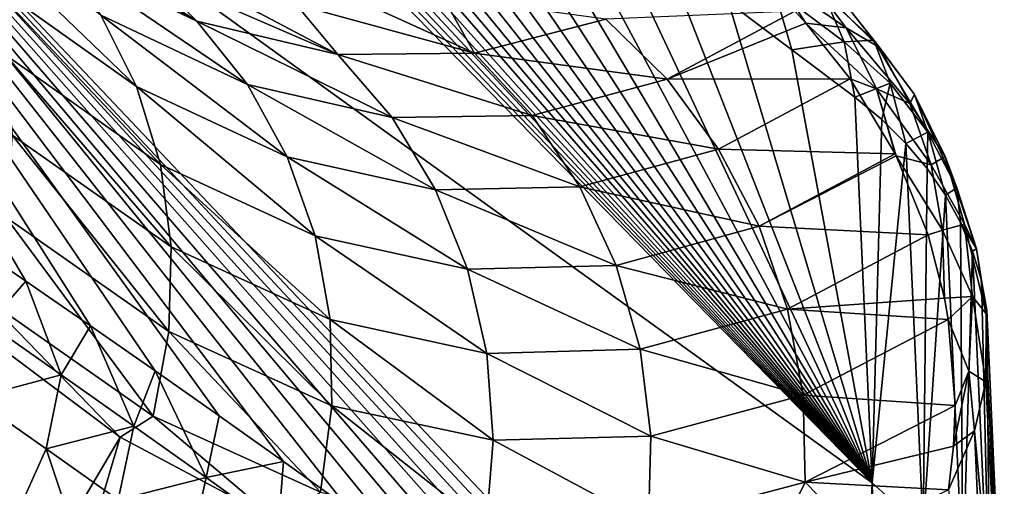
# Model space of a CAD drawing. Header units: metres. Extents: x -82 to 82, y -313 to 40.
# Tile 393 of 405: x 78.04 to 81.75, y -29.21 to -27.45. Entities that reach past the tile are written whole.
import ezdxf

# ---------------------------------------------------------------- set-up
doc = ezdxf.new("R2010")
doc.units = ezdxf.units.M
doc.layers.add('solid_505278_SW0001_CCC', color=7, linetype='CONTINUOUS')

msp = doc.modelspace()

# ---------------------------------------------------------------- linework, layer by layer
at = {"layer": 'solid_505278_SW0001_CCC'}
for points in [[(78.261543, -37.890862, 53.249474), (57.710903, -21.306637, 35.96476), (57.946106, -21.31469, 36.129635)], [(78.261543, -37.890862, 53.249474), (77.98645, -38.5368, 53.156605), (57.710903, -21.306637, 35.96476)], [(78.261543, -37.890862, 53.249474), (57.946106, -21.31469, 36.129635), (58.19183, -21.329311, 36.301529)], [(78.261543, -37.890862, 53.249474), (58.19183, -21.329311, 36.301529), (58.447876, -21.350321, 36.480244)], [(78.261543, -37.890862, 53.249474), (58.447876, -21.350321, 36.480244), (58.714619, -21.378071, 36.666058)], [(78.537277, -37.232582, 53.306927), (58.714619, -21.378071, 36.666058), (58.992783, -21.413254, 36.85957)], [(78.537277, -37.232582, 53.306927), (78.261543, -37.890862, 53.249474), (58.714619, -21.378071, 36.666058)], [(78.537277, -37.232582, 53.306927), (58.992783, -21.413254, 36.85957), (59.282021, -21.455545, 37.060444)], [(78.537277, -37.232582, 53.306927), (59.282021, -21.455545, 37.060444), (59.582996, -21.505589, 37.269222)], [(78.537277, -37.232582, 53.306927), (59.582996, -21.505589, 37.269222), (59.790581, -21.543652, 37.413147)], [(78.537277, -37.232582, 53.306927), (59.790581, -21.543652, 37.413147), (60.003422, -21.585192, 37.560589)], [(78.537277, -37.232582, 53.306927), (60.003422, -21.585192, 37.560589), (60.221684, -21.630383, 37.711693)], [(78.813309, -36.562298, 53.328262), (60.221684, -21.630383, 37.711693), (60.445698, -21.679548, 37.866737)], [(78.813309, -36.562298, 53.328262), (78.537277, -37.232582, 53.306927), (60.221684, -21.630383, 37.711693)], [(78.813309, -36.562298, 53.328262), (60.445698, -21.679548, 37.866737), (60.675762, -21.732988, 38.025986)], [(78.813309, -36.562298, 53.328262), (60.675762, -21.732988, 38.025986), (60.911587, -21.790405, 38.189163)], [(78.813309, -36.562298, 53.328262), (60.911587, -21.790405, 38.189163), (61.153225, -21.851862, 38.356312)], [(78.813309, -36.562298, 53.328262), (61.153225, -21.851862, 38.356312), (61.401035, -21.917738, 38.527748)], [(78.813309, -36.562298, 53.328262), (61.401035, -21.917738, 38.527748), (61.655376, -21.988411, 38.703796)], [(78.813309, -36.562298, 53.328262), (61.655376, -21.988411, 38.703796), (61.91608, -22.063702, 38.884293)], [(79.08931, -35.880192, 53.312687), (61.91608, -22.063702, 38.884293), (62.183014, -22.143469, 39.069107)], [(79.08931, -35.880192, 53.312687), (78.813309, -36.562298, 53.328262), (61.91608, -22.063702, 38.884293)], [(79.08931, -35.880192, 53.312687), (62.183014, -22.143469, 39.069107), (62.456585, -22.228167, 39.258614)], [(79.08931, -35.880192, 53.312687), (62.456585, -22.228167, 39.258614), (62.737198, -22.318245, 39.453182)], [(79.08931, -35.880192, 53.312687), (62.737198, -22.318245, 39.453182), (63.024864, -22.413713, 39.652824)], [(79.08931, -35.880192, 53.312687), (63.024864, -22.413713, 39.652824), (63.319218, -22.514179, 39.857193)], [(79.08931, -35.880192, 53.312687), (63.319218, -22.514179, 39.857193), (63.544655, -22.593121, 40.013836)], [(79.08931, -35.880192, 53.312687), (63.544655, -22.593121, 40.013836), (63.774323, -22.675402, 40.173576)], [(79.364761, -35.186172, 53.259148), (63.774323, -22.675402, 40.173576), (64.00843, -22.761257, 40.336609)], [(79.364761, -35.186172, 53.259148), (79.08931, -35.880192, 53.312687), (63.774323, -22.675402, 40.173576)], [(79.364761, -35.186172, 53.259148), (64.00843, -22.761257, 40.336609), (64.246918, -22.850607, 40.502876)], [(79.364761, -35.186172, 53.259148), (64.246918, -22.850607, 40.502876), (64.489449, -22.943087, 40.672066)], [(79.364761, -35.186172, 53.259148), (64.489449, -22.943087, 40.672066), (64.736259, -23.038969, 40.844402)], [(79.364761, -35.186172, 53.259148), (64.736259, -23.038969, 40.844402), (64.98761, -23.138546, 41.020126)], [(79.364761, -35.186172, 53.259148), (64.98761, -23.138546, 41.020126), (65.243744, -23.242111, 41.19949)], [(79.364761, -35.186172, 53.259148), (65.243744, -23.242111, 41.19949), (65.504898, -23.349932, 41.382706)], [(79.364761, -35.186172, 53.259148), (65.504898, -23.349932, 41.382706), (65.77066, -23.461514, 41.569386)], [(79.364761, -35.186172, 53.259148), (65.77066, -23.461514, 41.569386), (66.040993, -23.576822, 41.759487)], [(79.639175, -34.48069, 53.166695), (66.040993, -23.576822, 41.759487), (66.316193, -23.696224, 41.953312)], [(79.639175, -34.48069, 53.166695), (79.364761, -35.186172, 53.259148), (66.040993, -23.576822, 41.759487)], [(79.639175, -34.48069, 53.166695), (66.316193, -23.696224, 41.953312), (66.596535, -23.820084, 42.15115)], [(79.639175, -34.48069, 53.166695), (66.596535, -23.820084, 42.15115), (66.882324, -23.948763, 42.353294)], [(79.639175, -34.48069, 53.166695), (66.882324, -23.948763, 42.353294), (67.17363, -24.082357, 42.559837)], [(79.639175, -34.48069, 53.166695), (67.17363, -24.082357, 42.559837), (67.46991, -24.220148, 42.77021)], [(79.639175, -34.48069, 53.166695), (67.46991, -24.220148, 42.77021), (67.710663, -24.333618, 42.941433)], [(81.249321, -29.196592, 54.559639), (76.507767, -25.773226, 50.829708), (76.420074, -24.257435, 52.277779)], [(76.643921, -24.416773, 52.437275), (81.249321, -29.196592, 54.559639), (76.420074, -24.257435, 52.277779)], [(79.639175, -34.48069, 53.166695), (67.710663, -24.333618, 42.941433), (67.954926, -24.450224, 43.115459)], [(76.643921, -24.416773, 52.437275), (76.868629, -24.577145, 52.59869), (81.249321, -29.196592, 54.559639)], [(79.639175, -34.48069, 53.166695), (67.954926, -24.450224, 43.115459), (68.20285, -24.570194, 43.292465)], [(79.639175, -34.48069, 53.166695), (68.20285, -24.570194, 43.292465), (68.454613, -24.693766, 43.472633)], [(76.868629, -24.577145, 52.59869), (77.093918, -24.738356, 52.761826), (81.249321, -29.196592, 54.559639)], [(79.639175, -34.48069, 53.166695), (68.454613, -24.693766, 43.472633), (68.710381, -24.821171, 43.656155)], [(77.093918, -24.738356, 52.761826), (77.319489, -24.900213, 52.926491), (81.249321, -29.196592, 54.559639)], [(79.639175, -34.48069, 53.166695), (68.710381, -24.821171, 43.656155), (68.969887, -24.952024, 43.842739)], [(77.319489, -24.900213, 52.926491), (77.565971, -25.077578, 53.107937), (81.249321, -29.196592, 54.559639)], [(79.911949, -33.763943, 53.034187), (68.969887, -24.952024, 43.842739), (69.232903, -25.085995, 44.032139)], [(79.911949, -33.763943, 53.034187), (79.639175, -34.48069, 53.166695), (68.969887, -24.952024, 43.842739)], [(79.911949, -33.763943, 53.034187), (69.232903, -25.085995, 44.032139), (69.499619, -25.223383, 44.224575)], [(77.565971, -25.077578, 53.107937), (77.812088, -25.255217, 53.29071), (81.249321, -29.196592, 54.559639)], [(79.911949, -33.763943, 53.034187), (69.499619, -25.223383, 44.224575), (69.770241, -25.364492, 44.420288)], [(77.812088, -25.255217, 53.29071), (78.05748, -25.432863, 53.474556), (81.249321, -29.196592, 54.559639)], [(79.911949, -33.763943, 53.034187), (69.770241, -25.364492, 44.420288), (70.044968, -25.509624, 44.619499)], [(78.05748, -25.432863, 53.474556), (78.301796, -25.610252, 53.659206), (81.249321, -29.196592, 54.559639)], [(79.911949, -33.763943, 53.034187), (70.044968, -25.509624, 44.619499), (70.323997, -25.659077, 44.822449)], [(78.301796, -25.610252, 53.659206), (78.544693, -25.787128, 53.844402), (81.249321, -29.196592, 54.559639)], [(79.911949, -33.763943, 53.034187), (70.323997, -25.659077, 44.822449), (70.607529, -25.813154, 45.029366)], [(78.061523, -28.436222, 50.715424), (77.816338, -28.268391, 50.522835), (76.507767, -25.773226, 50.829708)], [(78.305527, -28.604807, 50.907734), (78.061523, -28.436222, 50.715424), (76.507767, -25.773226, 50.829708)], [(78.548096, -28.773977, 51.099564), (78.305527, -28.604807, 50.907734), (76.507767, -25.773226, 50.829708)], [(78.790047, -28.944283, 51.29155), (78.548096, -28.773977, 51.099564), (76.507767, -25.773226, 50.829708)], [(79.031601, -29.115885, 51.483883), (78.790047, -28.944283, 51.29155), (76.507767, -25.773226, 50.829708)], [(79.272758, -29.288786, 51.676556), (79.031601, -29.115885, 51.483883), (76.507767, -25.773226, 50.829708)], [(79.513519, -29.462986, 51.869572), (79.272758, -29.288786, 51.676556), (76.507767, -25.773226, 50.829708)], [(79.75386, -29.638491, 52.062927), (79.513519, -29.462986, 51.869572), (76.507767, -25.773226, 50.829708)], [(79.993797, -29.815302, 52.256622), (79.75386, -29.638491, 52.062927), (76.507767, -25.773226, 50.829708)], [(80.233307, -29.993422, 52.450661), (79.993797, -29.815302, 52.256622), (76.507767, -25.773226, 50.829708)], [(80.472389, -30.17285, 52.645031), (80.233307, -29.993422, 52.450661), (76.507767, -25.773226, 50.829708)], [(80.711052, -30.353592, 52.839745), (80.472389, -30.17285, 52.645031), (76.507767, -25.773226, 50.829708)], [(80.949272, -30.535646, 53.034794), (80.711052, -30.353592, 52.839745), (76.507767, -25.773226, 50.829708)], [(81.18705, -30.719019, 53.230183), (80.949272, -30.535646, 53.034794), (76.507767, -25.773226, 50.829708)], [(81.249321, -29.196592, 54.559639), (81.18705, -30.719019, 53.230183), (76.507767, -25.773226, 50.829708)], [(78.544693, -25.787128, 53.844402), (78.786758, -25.963917, 54.03059), (81.249321, -29.196592, 54.559639)], [(79.911949, -33.763943, 53.034187), (70.607529, -25.813154, 45.029366), (70.895271, -25.971369, 45.239914)], [(79.911949, -33.763943, 53.034187), (70.895271, -25.971369, 45.239914), (71.186966, -26.133293, 45.453781)], [(78.786758, -25.963917, 54.03059), (79.028419, -26.140926, 54.218082), (81.249321, -29.196592, 54.559639)], [(79.911949, -33.763943, 53.034187), (71.186966, -26.133293, 45.453781), (71.482811, -26.299307, 45.671238)], [(79.028419, -26.140926, 54.218082), (79.269653, -26.318157, 54.406887), (81.249321, -29.196592, 54.559639)], [(79.911949, -33.763943, 53.034187), (71.482811, -26.299307, 45.671238), (71.732666, -26.441048, 45.855392)], [(79.269653, -26.318157, 54.406887), (79.510475, -26.495609, 54.597), (81.249321, -29.196592, 54.559639)], [(79.911949, -33.763943, 53.034187), (71.732666, -26.441048, 45.855392), (71.98568, -26.586109, 46.042385)], [(79.510475, -26.495609, 54.597), (79.75087, -26.673281, 54.788429), (81.249321, -29.196592, 54.559639)], [(79.911949, -33.763943, 53.034187), (71.98568, -26.586109, 46.042385), (72.241959, -26.734711, 46.23238)], [(79.75087, -26.673281, 54.788429), (79.990829, -26.85117, 54.981178), (81.249321, -29.196592, 54.559639)], [(79.911949, -33.763943, 53.034187), (72.241959, -26.734711, 46.23238), (72.501633, -26.887072, 46.425537)], [(79.990829, -26.85117, 54.981178), (80.230354, -27.029276, 55.175243), (81.249321, -29.196592, 54.559639)], [(79.911949, -33.763943, 53.034187), (72.501633, -26.887072, 46.425537), (72.764801, -27.043377, 46.621994)], [(78.706024, -27.457237, 62.704857), (78.250191, -27.162827, 63.110401), (77.974304, -27.016228, 63.745903)], [(78.165421, -27.198997, 63.953651), (78.706024, -27.457237, 62.704857), (77.974304, -27.016228, 63.745903)], [(80.230354, -27.029276, 55.175243), (80.469437, -27.207598, 55.370628), (81.249321, -29.196592, 54.559639)], [(80.182159, -33.036079, 52.860237), (72.764801, -27.043377, 46.621994), (73.031036, -27.202883, 46.821232)], [(80.182159, -33.036079, 52.860237), (79.911949, -33.763943, 53.034187), (72.764801, -27.043377, 46.621994)], [(78.478981, -27.70369, 64.234917), (78.343475, -27.435226, 64.099487), (77.78701, -27.03742, 65.331757)], [(77.909325, -27.29887, 65.491302), (78.478981, -27.70369, 64.234917), (77.78701, -27.03742, 65.331757)], [(78.706024, -27.457237, 62.704857), (78.526711, -27.275181, 62.45961), (78.250191, -27.162827, 63.110401)], [(80.182159, -33.036079, 52.860237), (73.031036, -27.202883, 46.821232), (73.300255, -27.365414, 47.023125)], [(78.896797, -27.695921, 62.828999), (78.706024, -27.457237, 62.704857), (78.165421, -27.198997, 63.953651)], [(78.343475, -27.435226, 64.099487), (78.896797, -27.695921, 62.828999), (78.165421, -27.198997, 63.953651)], [(80.469437, -27.207598, 55.370628), (80.708069, -27.386135, 55.567337), (81.249321, -29.196592, 54.559639)], [(79.236702, -27.582619, 61.429813), (78.803513, -27.352558, 61.793812), (78.526711, -27.275181, 62.45961)], [(78.706024, -27.457237, 62.704857), (79.236702, -27.582619, 61.429813), (78.526711, -27.275181, 62.45961)], [(81.150581, -27.481964, 57.318729), (80.998116, -27.279081, 57.149261), (80.898621, -27.30735, 57.487869)], [(81.277115, -27.556711, 57.031956), (80.998116, -27.279081, 57.149261), (81.150581, -27.481964, 57.318729)], [(81.277115, -27.556711, 57.031956), (81.130798, -27.370586, 56.87336), (80.998116, -27.279081, 57.149261)], [(78.568245, -27.997086, 64.356262), (78.478981, -27.70369, 64.234917), (77.909325, -27.29887, 65.491302)], [(77.984482, -27.584352, 65.638367), (78.568245, -27.997086, 64.356262), (77.909325, -27.29887, 65.491302)], [(80.957779, -27.420052, 57.604858), (80.998978, -27.464254, 57.611542), (80.898621, -27.30735, 57.487869)], [(81.150581, -27.481964, 57.318729), (80.898621, -27.30735, 57.487869), (80.998978, -27.464254, 57.611542)], [(80.182159, -33.036079, 52.860237), (73.300255, -27.365414, 47.023125), (73.572632, -27.531288, 47.227901)], [(79.236702, -27.582619, 61.429813), (79.080238, -27.394154, 61.113167), (78.803513, -27.352558, 61.793812)], [(79.751747, -27.578312, 60.140003), (79.631462, -27.365898, 59.707096), (79.356384, -27.398928, 60.41748)], [(79.751747, -27.578312, 60.140003), (80.245918, -27.44945, 58.845837), (79.631462, -27.365898, 59.707096)], [(80.880432, -27.336634, 55.978539), (80.946251, -27.564888, 55.765373), (80.708069, -27.386135, 55.567337)], [(80.880432, -27.336634, 55.978539), (81.143997, -27.534876, 56.199955), (80.946251, -27.564888, 55.765373)], [(81.067085, -27.355955, 56.452133), (81.143997, -27.534876, 56.199955), (80.880432, -27.336634, 55.978539)], [(81.255478, -27.52829, 56.624683), (81.143997, -27.534876, 56.199955), (81.067085, -27.355955, 56.452133)], [(81.255478, -27.52829, 56.624683), (81.067085, -27.355955, 56.452133), (81.130798, -27.370586, 56.87336)], [(79.751747, -27.578312, 60.140003), (79.356384, -27.398928, 60.41748), (79.080238, -27.394154, 61.113167)], [(79.236702, -27.582619, 61.429813), (79.751747, -27.578312, 60.140003), (79.080238, -27.394154, 61.113167)], [(80.708069, -27.386135, 55.567337), (80.946251, -27.564888, 55.765373), (81.249321, -29.196592, 54.559639)], [(81.255478, -27.52829, 56.624683), (81.130798, -27.370586, 56.87336), (81.277115, -27.556711, 57.031956)], [(79.046425, -27.967857, 62.940521), (78.896797, -27.695921, 62.828999), (78.343475, -27.435226, 64.099487)], [(78.478981, -27.70369, 64.234917), (79.046425, -27.967857, 62.940521), (78.343475, -27.435226, 64.099487)], [(80.476372, -27.676243, 58.910873), (80.957779, -27.420052, 57.604858), (80.245918, -27.44945, 58.845837)], [(80.476372, -27.676243, 58.910873), (80.998978, -27.464254, 57.611542), (80.957779, -27.420052, 57.604858)], [(79.440659, -27.820385, 61.532978), (79.236702, -27.582619, 61.429813), (78.706024, -27.457237, 62.704857)], [(78.896797, -27.695921, 62.828999), (79.440659, -27.820385, 61.532978), (78.706024, -27.457237, 62.704857)], [(80.476372, -27.676243, 58.910873), (80.245918, -27.44945, 58.845837), (79.751747, -27.578312, 60.140003)], [(80.476372, -27.676243, 58.910873), (81.166557, -27.67391, 57.632248), (80.998978, -27.464254, 57.611542)], [(81.265152, -27.712391, 57.48275), (81.150581, -27.481964, 57.318729), (80.998978, -27.464254, 57.611542)], [(81.166557, -27.67391, 57.632248), (81.265152, -27.712391, 57.48275), (80.998978, -27.464254, 57.611542)], [(81.391251, -27.767242, 57.186405), (81.150581, -27.481964, 57.318729), (81.265152, -27.712391, 57.48275)], [(81.391251, -27.767242, 57.186405), (81.277115, -27.556711, 57.031956), (81.150581, -27.481964, 57.318729)], [(80.182159, -33.036079, 52.860237), (73.572632, -27.531288, 47.227901), (73.848328, -27.700817, 47.435799)], [(81.143997, -27.534876, 56.199955), (81.183975, -27.743855, 55.964733), (80.946251, -27.564888, 55.765373)], [(81.316483, -27.691095, 56.357193), (81.143997, -27.534876, 56.199955), (81.255478, -27.52829, 56.624683)], [(81.316483, -27.691095, 56.357193), (81.183975, -27.743855, 55.964733), (81.143997, -27.534876, 56.199955)], [(81.408905, -27.733608, 56.795761), (81.255478, -27.52829, 56.624683), (81.277115, -27.556711, 57.031956)], [(81.458954, -27.876003, 56.513355), (81.255478, -27.52829, 56.624683), (81.408905, -27.733608, 56.795761)], [(81.458954, -27.876003, 56.513355), (81.316483, -27.691095, 56.357193), (81.255478, -27.52829, 56.624683)], [(78.608849, -28.30744, 64.46022), (78.568245, -27.997086, 64.356262), (77.984482, -27.584352, 65.638367)], [(78.010437, -27.886105, 65.768929), (78.608849, -28.30744, 64.46022), (77.984482, -27.584352, 65.638367)], [(79.969032, -27.81201, 60.223351), (79.751747, -27.578312, 60.140003), (79.236702, -27.582619, 61.429813)], [(79.440659, -27.820385, 61.532978), (79.969032, -27.81201, 60.223351), (79.236702, -27.582619, 61.429813)], [(79.969032, -27.81201, 60.223351), (80.476372, -27.676243, 58.910873), (79.751747, -27.578312, 60.140003)], [(80.946251, -27.564888, 55.765373), (81.183975, -27.743855, 55.964733), (81.249321, -29.196592, 54.559639)], [(81.408905, -27.733608, 56.795761), (81.277115, -27.556711, 57.031956), (81.391251, -27.767242, 57.186405)], [(79.604996, -28.092342, 61.621338), (79.440659, -27.820385, 61.532978), (78.896797, -27.695921, 62.828999)], [(79.046425, -27.967857, 62.940521), (79.604996, -28.092342, 61.621338), (78.896797, -27.695921, 62.828999)], [(80.670578, -27.938816, 58.956837), (80.476372, -27.676243, 58.910873), (79.969032, -27.81201, 60.223351)], [(80.670578, -27.938816, 58.956837), (81.166557, -27.67391, 57.632248), (80.476372, -27.676243, 58.910873)], [(80.670578, -27.938816, 58.956837), (81.335266, -27.957243, 57.637657), (81.166557, -27.67391, 57.632248)], [(81.166557, -27.67391, 57.632248), (81.335266, -27.957243, 57.637657), (81.265152, -27.712391, 57.48275)], [(81.316483, -27.691095, 56.357193), (81.285057, -27.828207, 56.055073), (81.183975, -27.743855, 55.964733)], [(81.316483, -27.691095, 56.357193), (81.375931, -27.917715, 56.151161), (81.285057, -27.828207, 56.055073)], [(81.458954, -27.876003, 56.513355), (81.375931, -27.917715, 56.151161), (81.316483, -27.691095, 56.357193)], [(80.182159, -33.036079, 52.860237), (73.848328, -27.700817, 47.435799), (74.127533, -27.874319, 47.647041)], [(79.150833, -28.265652, 63.036392), (79.046425, -27.967857, 62.940521), (78.478981, -27.70369, 64.234917)], [(78.568245, -27.997086, 64.356262), (79.150833, -28.265652, 63.036392), (78.478981, -27.70369, 64.234917)], [(81.335266, -27.957243, 57.637657), (81.339066, -27.964916, 57.637501), (81.265152, -27.712391, 57.48275)], [(81.470886, -27.997906, 57.333572), (81.265152, -27.712391, 57.48275), (81.339066, -27.964916, 57.637501)], [(81.470886, -27.997906, 57.333572), (81.391251, -27.767242, 57.186405), (81.265152, -27.712391, 57.48275)], [(81.523628, -27.966909, 56.961208), (81.408905, -27.733608, 56.795761), (81.391251, -27.767242, 57.186405)], [(81.568314, -28.085562, 56.665028), (81.408905, -27.733608, 56.795761), (81.523628, -27.966909, 56.961208)], [(81.568314, -28.085562, 56.665028), (81.458954, -27.876003, 56.513355), (81.408905, -27.733608, 56.795761)], [(81.285057, -27.828207, 56.055073), (81.249321, -29.196592, 54.559639), (81.183975, -27.743855, 55.964733)], [(81.523628, -27.966909, 56.961208), (81.391251, -27.767242, 57.186405), (81.470886, -27.997906, 57.333572)], [(80.148331, -28.080744, 60.289738), (79.969032, -27.81201, 60.223351), (79.440659, -27.820385, 61.532978)], [(79.604996, -28.092342, 61.621338), (80.148331, -28.080744, 60.289738), (79.440659, -27.820385, 61.532978)], [(80.148331, -28.080744, 60.289738), (80.670578, -27.938816, 58.956837), (79.969032, -27.81201, 60.223351)], [(81.285057, -27.828207, 56.055073), (81.375931, -27.917715, 56.151161), (81.249321, -29.196592, 54.559639)], [(80.182159, -33.036079, 52.860237), (74.127533, -27.874319, 47.647041), (74.410408, -28.052103, 47.861866)], [(81.458954, -27.876003, 56.513355), (81.456085, -28.012608, 56.251579), (81.375931, -27.917715, 56.151161)], [(81.458954, -27.876003, 56.513355), (81.525017, -28.112309, 56.355713), (81.456085, -28.012608, 56.251579)], [(81.568314, -28.085562, 56.665028), (81.525017, -28.112309, 56.355713), (81.458954, -27.876003, 56.513355)], [(77.986473, -28.195921, 65.879448), (78.599678, -28.626308, 64.543961), (78.010437, -27.886105, 65.768929)], [(78.599678, -28.626308, 64.543961), (78.608849, -28.30744, 64.46022), (78.010437, -27.886105, 65.768929)], [(81.375931, -27.917715, 56.151161), (81.441292, -29.369164, 54.747608), (81.249321, -29.196592, 54.559639)], [(81.375931, -27.917715, 56.151161), (81.456085, -28.012608, 56.251579), (81.441292, -29.369164, 54.747608)], [(80.823257, -28.230032, 58.982475), (80.670578, -27.938816, 58.956837), (80.148331, -28.080744, 60.289738)], [(80.823257, -28.230032, 58.982475), (81.335266, -27.957243, 57.637657), (80.670578, -27.938816, 58.956837)], [(80.823257, -28.230032, 58.982475), (81.339066, -27.964916, 57.637501), (81.335266, -27.957243, 57.637657)], [(79.725243, -28.391094, 61.69249), (79.604996, -28.092342, 61.621338), (79.046425, -27.967857, 62.940521)], [(79.150833, -28.265652, 63.036392), (79.725243, -28.391094, 61.69249), (79.046425, -27.967857, 62.940521)], [(80.823257, -28.230032, 58.982475), (81.459297, -28.262381, 57.621017), (81.339066, -27.964916, 57.637501)], [(81.514404, -28.244017, 57.470463), (81.470886, -27.997906, 57.333572), (81.339066, -27.964916, 57.637501)], [(81.459297, -28.262381, 57.621017), (81.514404, -28.244017, 57.470463), (81.339066, -27.964916, 57.637501)], [(81.596855, -28.222513, 57.116993), (81.523628, -27.966909, 56.961208), (81.470886, -27.997906, 57.333572)], [(81.642159, -28.315187, 56.808891), (81.523628, -27.966909, 56.961208), (81.596855, -28.222513, 57.116993)], [(81.642159, -28.315187, 56.808891), (81.568314, -28.085562, 56.665028), (81.523628, -27.966909, 56.961208)], [(79.207191, -28.581209, 63.113998), (79.150833, -28.265652, 63.036392), (78.568245, -27.997086, 64.356262)], [(78.608849, -28.30744, 64.46022), (79.207191, -28.581209, 63.113998), (78.568245, -27.997086, 64.356262)], [(81.456085, -28.012608, 56.251579), (81.525017, -28.112309, 56.355713), (81.441292, -29.369164, 54.747608)], [(81.596855, -28.222513, 57.116993), (81.470886, -27.997906, 57.333572), (81.514404, -28.244017, 57.470463)], [(80.182159, -33.036079, 52.860237), (74.410408, -28.052103, 47.861866), (74.697136, -28.234488, 48.080505)], [(80.284775, -28.377209, 60.337364), (80.148331, -28.080744, 60.289738), (79.604996, -28.092342, 61.621338)], [(79.725243, -28.391094, 61.69249), (80.284775, -28.377209, 60.337364), (79.604996, -28.092342, 61.621338)], [(80.284775, -28.377209, 60.337364), (80.823257, -28.230032, 58.982475), (80.148331, -28.080744, 60.289738)], [(81.568314, -28.085562, 56.665028), (81.582253, -28.21616, 56.462883), (81.525017, -28.112309, 56.355713)], [(81.642159, -28.315187, 56.808891), (81.582253, -28.21616, 56.462883), (81.568314, -28.085562, 56.665028)], [(81.525017, -28.112309, 56.355713), (81.590202, -29.56023, 54.955658), (81.441292, -29.369164, 54.747608)], [(81.525017, -28.112309, 56.355713), (81.582253, -28.21616, 56.462883), (81.590202, -29.56023, 54.955658)], [(77.913246, -28.505375, 65.966919), (78.540993, -28.945023, 64.605217), (77.986473, -28.195921, 65.879448)], [(78.540993, -28.945023, 64.605217), (78.599678, -28.626308, 64.543961), (77.986473, -28.195921, 65.879448)], [(81.582253, -28.21616, 56.462883), (81.627426, -28.32349, 56.572388), (81.590202, -29.56023, 54.955658)], [(81.642159, -28.315187, 56.808891), (81.627426, -28.32349, 56.572388), (81.582253, -28.21616, 56.462883)], [(80.182159, -33.036079, 52.860237), (74.697136, -28.234488, 48.080505), (74.946098, -28.394712, 48.271118)], [(80.930267, -28.541967, 58.98708), (80.823257, -28.230032, 58.982475), (80.284775, -28.377209, 60.337364)], [(80.930267, -28.541967, 58.98708), (81.459297, -28.262381, 57.621017), (80.823257, -28.230032, 58.982475)], [(81.459297, -28.262381, 57.621017), (81.520912, -28.500607, 57.594345), (81.514404, -28.244017, 57.470463)], [(81.626808, -28.494192, 57.259319), (81.596855, -28.222513, 57.116993), (81.514404, -28.244017, 57.470463)], [(81.626808, -28.494192, 57.259319), (81.514404, -28.244017, 57.470463), (81.520912, -28.500607, 57.594345)], [(81.678871, -28.559858, 56.941803), (81.596855, -28.222513, 57.116993), (81.626808, -28.494192, 57.259319)], [(81.678871, -28.559858, 56.941803), (81.642159, -28.315187, 56.808891), (81.596855, -28.222513, 57.116993)], [(77.920898, -28.597792, 50.457314), (77.816338, -28.268391, 50.522835), (78.061523, -28.436222, 50.715424)], [(79.798134, -28.708517, 61.744488), (79.725243, -28.391094, 61.69249), (79.150833, -28.265652, 63.036392)], [(79.207191, -28.581209, 63.113998), (79.798134, -28.708517, 61.744488), (79.150833, -28.265652, 63.036392)], [(80.930267, -28.541967, 58.98708), (81.520912, -28.500607, 57.594345), (81.459297, -28.262381, 57.621017)], [(78.599678, -28.626308, 64.543961), (79.213966, -28.905945, 63.171234), (78.608849, -28.30744, 64.46022)], [(79.213966, -28.905945, 63.171234), (79.207191, -28.581209, 63.113998), (78.608849, -28.30744, 64.46022)], [(81.627426, -28.32349, 56.572388), (81.692261, -29.764925, 55.178478), (81.590202, -29.56023, 54.955658)], [(81.642159, -28.315187, 56.808891), (81.660233, -28.43359, 56.683506), (81.627426, -28.32349, 56.572388)], [(81.627426, -28.32349, 56.572388), (81.660233, -28.43359, 56.683506), (81.692261, -29.764925, 55.178478)], [(81.678871, -28.559858, 56.941803), (81.660233, -28.43359, 56.683506), (81.642159, -28.315187, 56.808891)], [(80.182159, -33.036079, 52.860237), (74.946098, -28.394712, 48.271118), (75.198143, -28.558598, 48.464802)], [(80.374649, -28.693338, 60.364922), (80.284775, -28.377209, 60.337364), (79.725243, -28.391094, 61.69249)], [(79.798134, -28.708517, 61.744488), (80.374649, -28.693338, 60.364922), (79.725243, -28.391094, 61.69249)], [(80.374649, -28.693338, 60.364922), (80.930267, -28.541967, 58.98708), (80.284775, -28.377209, 60.337364)], [(78.195076, -28.78945, 50.671665), (77.920898, -28.597792, 50.457314), (78.061523, -28.436222, 50.715424)], [(78.195076, -28.78945, 50.671665), (78.061523, -28.436222, 50.715424), (78.305527, -28.604807, 50.907734)], [(81.660233, -28.43359, 56.683506), (81.680473, -28.545757, 56.795528), (81.692261, -29.764925, 55.178478)], [(81.678871, -28.559858, 56.941803), (81.680473, -28.545757, 56.795528), (81.660233, -28.43359, 56.683506)], [(77.913246, -28.505375, 65.966919), (77.831589, -28.586235, 66.082184), (78.416763, -29.02463, 64.810837)], [(77.913246, -28.505375, 65.966919), (78.416763, -29.02463, 64.810837), (78.540993, -28.945023, 64.605217)], [(80.930267, -28.541967, 58.98708), (81.53524, -28.581074, 57.58287), (81.520912, -28.500607, 57.594345)], [(81.53524, -28.581074, 57.58287), (81.626808, -28.494192, 57.259319), (81.520912, -28.500607, 57.594345)], [(81.53524, -28.581074, 57.58287), (81.612747, -28.775331, 57.384724), (81.626808, -28.494192, 57.259319)], [(81.612747, -28.775331, 57.384724), (81.677704, -28.815397, 57.060219), (81.626808, -28.494192, 57.259319)], [(81.678871, -28.559858, 56.941803), (81.626808, -28.494192, 57.259319), (81.677704, -28.815397, 57.060219)], [(80.988678, -28.866142, 58.970539), (80.930267, -28.541967, 58.98708), (80.374649, -28.693338, 60.364922)], [(80.988678, -28.866142, 58.970539), (81.53524, -28.581074, 57.58287), (80.930267, -28.541967, 58.98708)], [(81.678871, -28.559858, 56.941803), (81.682816, -28.773432, 57.019444), (81.680473, -28.545757, 56.795528)], [(81.680473, -28.545757, 56.795528), (81.744865, -29.978029, 55.410393), (81.692261, -29.764925, 55.178478)], [(81.680473, -28.545757, 56.795528), (81.682816, -28.773432, 57.019444), (81.744865, -29.978029, 55.410393)], [(80.182159, -33.036079, 52.860237), (75.198143, -28.558598, 48.464802), (75.453392, -28.725676, 48.661392)], [(78.416763, -29.02463, 64.810837), (77.831589, -28.586235, 66.082184), (77.076591, -31.294287, 66.018059)], [(79.821686, -29.035978, 61.775928), (79.798134, -28.708517, 61.744488), (79.207191, -28.581209, 63.113998)], [(79.213966, -28.905945, 63.171234), (79.821686, -29.035978, 61.775928), (79.207191, -28.581209, 63.113998)], [(80.988678, -28.866142, 58.970539), (81.561104, -28.904551, 57.524075), (81.53524, -28.581074, 57.58287)], [(81.53524, -28.581074, 57.58287), (81.561104, -28.904551, 57.524075), (81.612747, -28.775331, 57.384724)], [(81.678871, -28.559858, 56.941803), (81.677704, -28.815397, 57.060219), (81.682816, -28.773432, 57.019444)], [(77.866158, -28.87726, 50.313248), (77.920898, -28.597792, 50.457314), (78.195076, -28.78945, 50.671665)], [(78.4683, -28.982224, 50.886215), (78.195076, -28.78945, 50.671665), (78.305527, -28.604807, 50.907734)], [(78.4683, -28.982224, 50.886215), (78.305527, -28.604807, 50.907734), (78.548096, -28.773977, 51.099564)], [(78.540993, -28.945023, 64.605217), (79.170967, -29.231028, 63.206547), (78.599678, -28.626308, 64.543961)], [(79.170967, -29.231028, 63.206547), (79.213966, -28.905945, 63.171234), (78.599678, -28.626308, 64.543961)], [(80.415504, -29.020538, 60.37167), (80.374649, -28.693338, 60.364922), (79.798134, -28.708517, 61.744488)], [(80.415504, -29.020538, 60.37167), (80.988678, -28.866142, 58.970539), (80.374649, -28.693338, 60.364922)], [(80.182159, -33.036079, 52.860237), (75.453392, -28.725676, 48.661392), (75.711678, -28.895924, 48.860809)], [(79.821686, -29.035978, 61.775928), (80.415504, -29.020538, 60.37167), (79.798134, -28.708517, 61.744488)], [(78.74057, -29.176107, 51.100956), (78.4683, -28.982224, 50.886215), (78.548096, -28.773977, 51.099564)], [(78.74057, -29.176107, 51.100956), (78.548096, -28.773977, 51.099564), (78.790047, -28.944283, 51.29155)], [(81.555435, -29.058504, 57.48925), (81.634392, -29.000776, 57.23848), (81.612747, -28.775331, 57.384724)], [(81.561104, -28.904551, 57.524075), (81.555435, -29.058504, 57.48925), (81.612747, -28.775331, 57.384724)], [(81.612747, -28.775331, 57.384724), (81.634392, -29.000776, 57.23848), (81.677704, -28.815397, 57.060219)], [(81.682816, -28.773432, 57.019444), (81.677704, -28.815397, 57.060219), (81.746674, -30.194111, 55.645489)], [(81.682816, -28.773432, 57.019444), (81.746674, -30.194111, 55.645489), (81.744865, -29.978029, 55.410393)], [(78.138382, -29.067915, 50.526588), (77.866158, -28.87726, 50.313248), (78.195076, -28.78945, 50.671665)], [(78.138382, -29.067915, 50.526588), (78.195076, -28.78945, 50.671665), (78.4683, -28.982224, 50.886215)], [(81.677704, -28.815397, 57.060219), (81.634392, -29.000776, 57.23848), (81.746674, -30.194111, 55.645489)], [(78.019432, -29.334167, 50.396198), (77.866158, -28.87726, 50.313248), (78.138382, -29.067915, 50.526588)], [(80.99691, -29.193741, 58.933308), (80.988678, -28.866142, 58.970539), (80.415504, -29.020538, 60.37167)], [(80.99691, -29.193741, 58.933308), (81.561104, -28.904551, 57.524075), (80.988678, -28.866142, 58.970539)], [(80.182159, -33.036079, 52.860237), (75.711678, -28.895924, 48.860809), (75.972824, -29.069378, 49.062984)], [(79.170967, -29.231028, 63.206547), (79.795258, -29.364574, 61.785961), (79.213966, -28.905945, 63.171234)], [(79.795258, -29.364574, 61.785961), (79.821686, -29.035978, 61.775928), (79.213966, -28.905945, 63.171234)], [(80.99691, -29.193741, 58.933308), (81.555435, -29.058504, 57.48925), (81.561104, -28.904551, 57.524075)], [(78.540993, -28.945023, 64.605217), (78.416763, -29.02463, 64.810837), (79.00489, -29.337231, 63.502327)], [(78.540993, -28.945023, 64.605217), (79.00489, -29.337231, 63.502327), (79.170967, -29.231028, 63.206547)], [(78.74057, -29.176107, 51.100956), (78.790047, -28.944283, 51.29155), (79.031601, -29.115885, 51.483883)], [(78.409683, -29.25967, 50.740105), (78.138382, -29.067915, 50.526588), (78.4683, -28.982224, 50.886215)], [(78.409683, -29.25967, 50.740105), (78.4683, -28.982224, 50.886215), (78.74057, -29.176107, 51.100956)], [(78.416763, -29.02463, 64.810837), (77.076591, -31.294287, 66.018059), (77.482834, -32.179913, 64.760612)], [(79.00489, -29.337231, 63.502327), (78.416763, -29.02463, 64.810837), (77.482834, -32.179913, 64.760612)], [(80.406235, -29.349911, 60.35743), (80.415504, -29.020538, 60.37167), (79.821686, -29.035978, 61.775928)], [(80.406235, -29.349911, 60.35743), (80.99691, -29.193741, 58.933308), (80.415504, -29.020538, 60.37167)], [(81.634392, -29.000776, 57.23848), (81.536461, -29.22191, 57.446987), (81.697639, -30.407663, 55.877773)], [(81.555435, -29.058504, 57.48925), (81.536461, -29.22191, 57.446987), (81.634392, -29.000776, 57.23848)], [(81.634392, -29.000776, 57.23848), (81.697639, -30.407663, 55.877773), (81.746674, -30.194111, 55.645489)], [(80.182159, -33.036079, 52.860237), (75.972824, -29.069378, 49.062984), (76.236649, -29.246075, 49.267864)], [(78.291382, -29.526485, 50.610641), (78.019432, -29.334167, 50.396198), (78.138382, -29.067915, 50.526588)], [(78.291382, -29.526485, 50.610641), (78.138382, -29.067915, 50.526588), (78.409683, -29.25967, 50.740105)], [(79.795258, -29.364574, 61.785961), (80.406235, -29.349911, 60.35743), (79.821686, -29.035978, 61.775928)], [(80.99691, -29.193741, 58.933308), (81.536461, -29.22191, 57.446987), (81.555435, -29.058504, 57.48925)], [(79.011887, -29.371094, 51.315895), (78.74057, -29.176107, 51.100956), (79.031601, -29.115885, 51.483883)], [(79.011887, -29.371094, 51.315895), (79.031601, -29.115885, 51.483883), (79.272758, -29.288786, 51.676556)], [(78.680054, -29.45252, 50.9538), (78.409683, -29.25967, 50.740105), (78.74057, -29.176107, 51.100956)], [(78.680054, -29.45252, 50.9538), (78.74057, -29.176107, 51.100956), (79.011887, -29.371094, 51.315895)], [(80.406235, -29.349911, 60.35743), (80.848602, -29.497337, 59.173893), (80.99691, -29.193741, 58.933308)], [(80.99691, -29.193741, 58.933308), (80.848602, -29.497337, 59.173893), (81.185226, -29.387022, 58.338192)], [(80.99691, -29.193741, 58.933308), (81.185226, -29.387022, 58.338192), (81.536461, -29.22191, 57.446987)], [(81.288193, -30.801874, 53.32201), (81.18705, -30.719019, 53.230183), (81.249321, -29.196592, 54.559639)], [(81.441292, -29.369164, 54.747608), (81.288193, -30.801874, 53.32201), (81.249321, -29.196592, 54.559639)]]:
    msp.add_3dface(points, dxfattribs=at)

doc.saveas('drawing.dxf')
